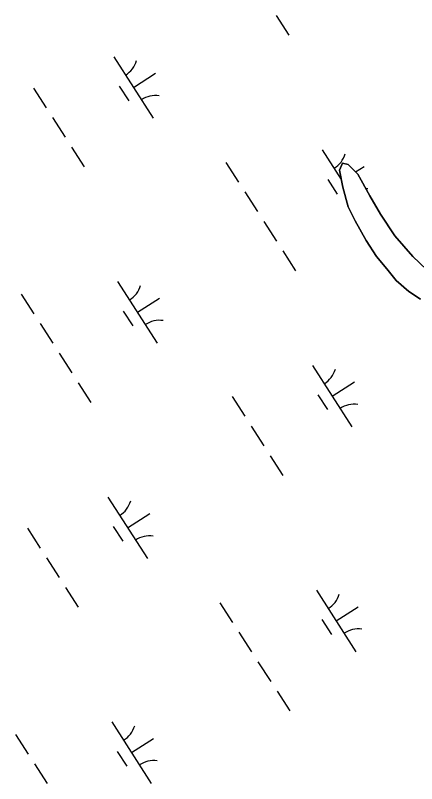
# Model space of a CAD drawing. Extents: x 3937982 to 3958556, y 219448 to 241894.
# Drawn here: x 3950027 to 3950301, y 234461 to 234986 of the extents above; entities that cross this region are included whole.
import ezdxf

# ---------------------------------------------------------------- set-up
doc = ezdxf.new("R2010")
doc.units = 0
doc.layers.add('V-TOPO-SHOR', color=7, linetype='Continuous')
doc.layers.add('V-WETL-SWMP', color=7, linetype='Continuous')

msp = doc.modelspace()

# ---------------------------------------------------------------- linework, layer by layer
at = {"layer": 'V-TOPO-SHOR'}
msp.add_lwpolyline([(3950304.049, 234792.17), (3950295.976, 234797.302), (3950287.474, 234804.837), (3950280.974, 234812.994), (3950274.07, 234821.346), (3950266.939, 234832.305), (3950259.384, 234845.666), (3950254.674, 234855.245), (3950250.926, 234868.843), (3950248.599, 234880.453), (3950250.76, 234885.088), (3950254.579, 234884.123), (3950261.264, 234877.574), (3950269.438, 234862.816), (3950276.583, 234850.254), (3950286.561, 234835.512), (3950298.738, 234821.397), (3950312.915, 234807.905)], dxfattribs=at)
at = {"layer": 'V-WETL-SWMP'}
for p, q in [((3950205.301, 234986.2), (3950213.961, 234972.746)), ((3950094.32, 234957.929), (3950121.382, 234915.886)), ((3950107.851, 234936.908), (3950122.987, 234946.65)), ((3950098.116, 234937.777), (3950104.611, 234927.686)), ((3950039.454, 234936.532), (3950048.114, 234923.078)), ((3950052.444, 234916.351), (3950061.104, 234902.898)), ((3950065.434, 234896.171), (3950074.093, 234882.717)), ((3950236.886, 234894.239), (3950249.883, 234874.047)), ((3950171.021, 234885.644), (3950179.681, 234872.19)), ((3950250.759, 234885.087), (3950248.6, 234880.453)), ((3950254.58, 234884.123), (3950250.759, 234885.087)), ((3950261.265, 234877.573), (3950254.58, 234884.123)), ((3950248.6, 234880.453), (3950250.925, 234868.844)), ((3950259.647, 234879.159), (3950265.552, 234882.96)), ((3950240.682, 234874.087), (3950247.177, 234863.996)), ((3950269.437, 234862.815), (3950261.265, 234877.573)), ((3950250.925, 234868.844), (3950254.673, 234855.244)), ((3950184.011, 234865.463), (3950192.671, 234852.01)), ((3950276.584, 234850.253), (3950269.437, 234862.815)), ((3950254.673, 234855.244), (3950259.383, 234845.666)), ((3950286.561, 234835.513), (3950276.584, 234850.253)), ((3950197, 234845.283), (3950205.66, 234831.829)), ((3950259.383, 234845.666), (3950266.939, 234832.305)), ((3950266.939, 234832.305), (3950274.07, 234821.347)), ((3950298.738, 234821.397), (3950286.561, 234835.513)), ((3950209.99, 234825.102), (3950218.65, 234811.648)), ((3950274.07, 234821.347), (3950280.974, 234812.994)), ((3950312.914, 234807.904), (3950298.738, 234821.397)), ((3950280.974, 234812.994), (3950287.475, 234804.837)), ((3950097.018, 234804.21), (3950124.081, 234762.166)), ((3950287.475, 234804.837), (3950295.975, 234797.302)), ((3950031.153, 234795.615), (3950039.813, 234782.161)), ((3950295.975, 234797.302), (3950304.049, 234792.17)), ((3950110.55, 234783.188), (3950125.685, 234792.93)), ((3950100.814, 234784.057), (3950107.309, 234773.967)), ((3950044.143, 234775.434), (3950052.803, 234761.98)), ((3950057.133, 234755.253), (3950065.793, 234741.799)), ((3950230.148, 234746.911), (3950257.21, 234704.868)), ((3950070.123, 234735.072), (3950078.783, 234721.619)), ((3950243.679, 234725.889), (3950258.814, 234735.632)), ((3950233.944, 234726.759), (3950240.439, 234716.668)), ((3950175.282, 234725.514), (3950183.942, 234712.06)), ((3950188.271, 234705.333), (3950196.931, 234691.879)), ((3950201.261, 234685.152), (3950209.921, 234671.699)), ((3950090.28, 234656.881), (3950117.343, 234614.838)), ((3950103.812, 234635.86), (3950118.947, 234645.602)), ((3950035.414, 234635.484), (3950044.074, 234622.031)), ((3950094.076, 234636.729), (3950100.571, 234626.639)), ((3950048.404, 234615.304), (3950057.064, 234601.85)), ((3950061.394, 234595.123), (3950070.054, 234581.669)), ((3950232.846, 234593.191), (3950259.909, 234551.148)), ((3950166.981, 234584.596), (3950175.641, 234571.142)), ((3950246.377, 234572.17), (3950261.513, 234581.912)), ((3950236.642, 234573.039), (3950243.137, 234562.948)), ((3950179.971, 234564.416), (3950188.631, 234550.962)), ((3950192.961, 234544.235), (3950201.621, 234530.781)), ((3950205.951, 234524.054), (3950214.611, 234510.6)), ((3950092.979, 234503.162), (3950120.041, 234461.119)), ((3950027.114, 234494.567), (3950035.774, 234481.113)), ((3950106.51, 234482.14), (3950121.646, 234491.883)), ((3950096.775, 234483.009), (3950103.27, 234472.919)), ((3950040.104, 234474.386), (3950048.764, 234460.932))]:
    msp.add_line(p, q, dxfattribs=at)
for centre, start, end in [((3950093.101, 234960.262), 301.99668, 343.54034), ((3950123.001, 234913.81), 81.99668, 123.54034), ((3950235.666, 234896.572), 301.99668, 343.54034), ((3950265.566, 234850.12), 81.99668, 86.21634), ((3950095.799, 234806.542), 301.99668, 343.54034), ((3950125.699, 234760.09), 81.99668, 123.54034), ((3950228.928, 234749.244), 301.99668, 343.54034), ((3950258.828, 234702.792), 81.99668, 123.54034), ((3950089.061, 234659.214), 301.99668, 343.54034), ((3950118.961, 234612.762), 81.99668, 123.54034), ((3950231.627, 234595.524), 301.99668, 343.54034), ((3950261.527, 234549.072), 81.99668, 123.54034), ((3950091.76, 234505.495), 301.99668, 343.54034), ((3950121.66, 234459.043), 81.99668, 123.54034)]:
    msp.add_arc(centre, 17.623, start, end, dxfattribs=at)

doc.saveas('drawing.dxf')
